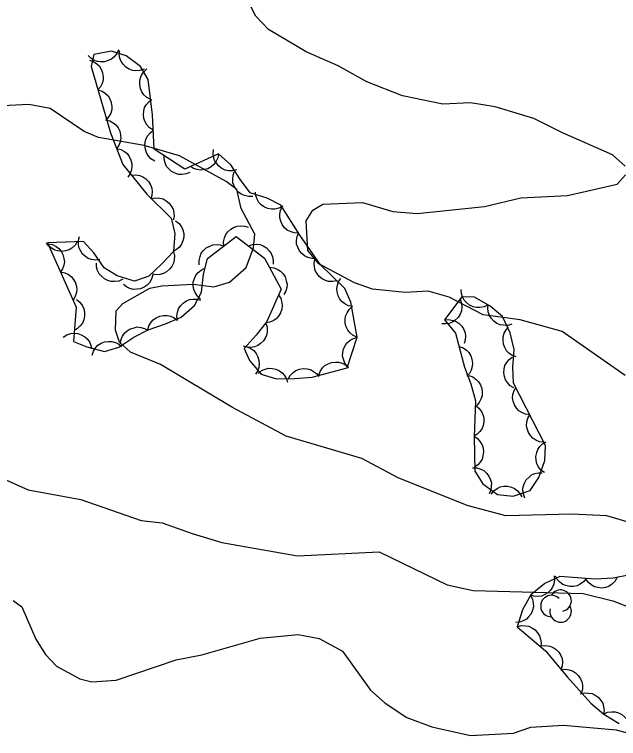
# Model space of a CAD drawing. Extents: x 336540 to 340074, y 5572036 to 5573747.
# Drawn here: x 336834.4 to 336893.1, y 5572885.9 to 5572956.3 of the extents above; entities that cross this region are included whole.
import ezdxf

# ---------------------------------------------------------------- set-up
doc = ezdxf.new("R2010")
doc.units = 0
doc.layers.add('Niveau 2', color=7, linetype='Continuous')
doc.layers.add('Niveau 44', color=7, linetype='Continuous')

msp = doc.modelspace()

# ---------------------------------------------------------------- linework, layer by layer
at = {"layer": 'Niveau 2'}
for points in [[(336893.78, 5572941.57), (336892.54, 5572942.68), (336887.69, 5572944.82), (336884.91, 5572946.2), (336881.13, 5572947.35), (336878.74, 5572947.75), (336876.05, 5572947.61), (336872.11, 5572948.42), (336868.65, 5572949.77), (336865.86, 5572951.33), (336862.74, 5572952.71), (336859.08, 5572954.88), (336857.83, 5572956.17), (336855.93, 5572959.97)], [(336894.41, 5572906.82), (336892, 5572907.55), (336888.61, 5572907.71), (336882.18, 5572907.54), (336878.42, 5572908.54), (336871.68, 5572911.24), (336868.16, 5572913.12), (336860.78, 5572915.28), (336855.57, 5572918.07), (336848.57, 5572922.28), (336845.64, 5572923.48), (336844.57, 5572924.45), (336844.17, 5572925.62), (336844.25, 5572927.48), (336844.9, 5572928.2), (336847.53, 5572929.68), (336848.7, 5572929.92), (336851.74, 5572930.09), (336853.77, 5572929.84), (336855.28, 5572930.27), (336856.89, 5572931.7), (336857.63, 5572933.61), (336857.74, 5572934.95), (336856.43, 5572937.44), (336855.99, 5572939.29), (336854.94, 5572940.08), (336850.41, 5572942.57), (336846.98, 5572943.57), (336842.54, 5572944.37), (336841.14, 5572944.95), (336837.82, 5572947.17), (336835.75, 5572947.56), (336832.55, 5572947.41)], [(336893.8, 5572921.21), (336887.67, 5572925.48), (336883.56, 5572926.61), (336879.96, 5572927.11), (336876.67, 5572928.81), (336874.61, 5572929.39), (336872.41, 5572929.28), (336869.19, 5572929.61), (336867.45, 5572930.22), (336863.99, 5572932.06), (336862.9, 5572933.37), (336862.75, 5572936.25), (336863.38, 5572937.29), (336864.35, 5572937.86), (336868.23, 5572938.05), (336871.16, 5572937.17), (336873.54, 5572936.95), (336880.1, 5572937.63), (336883.62, 5572938.49), (336888.17, 5572938.73), (336893.02, 5572939.81), (336893.82, 5572940.73)], [(336791.5, 5572916.63), (336794.72, 5572916.62), (336796.22, 5572917.03), (336801.78, 5572917.32), (336806.37, 5572917.05), (336809.1, 5572916.51), (336812.58, 5572914.82), (336820.86, 5572912.19), (336822.56, 5572911.76), (336830.53, 5572911.68), (336832.91, 5572911.29), (336835.68, 5572910.08), (336840.8, 5572909.14), (336846.67, 5572907.08), (336848.72, 5572906.85), (336851.65, 5572905.81), (336854.55, 5572904.94), (336861.91, 5572903.64), (336869.85, 5572904.03), (336876.45, 5572900.82), (336879, 5572900.26), (336889.69, 5572899.97), (336892.58, 5572899.26), (336901.05, 5572895.97)], [(336834.22, 5572899.3), (336835.08, 5572898.68), (336836.44, 5572895.52), (336837.36, 5572894.04), (336838.44, 5572892.91), (336840.71, 5572891.68), (336841.89, 5572891.39), (336844.26, 5572891.53), (336850.08, 5572893.51), (336852.6, 5572893.99), (336858.27, 5572895.64), (336861.96, 5572895.99), (336864.02, 5572895.59), (336866.28, 5572894.35), (336869.01, 5572890.58), (336870.42, 5572889.31), (336872.54, 5572887.89), (336874.96, 5572886.99), (336878.73, 5572886.16), (336882.92, 5572886.37), (336884.6, 5572886.98), (336887.79, 5572887.15), (336892.9, 5572886.72), (336895.98, 5572885.86)]]:
    msp.add_lwpolyline(points, dxfattribs=at)
at = {"layer": 'Niveau 44'}
for points in [[(336854.2, 5572942.78), (336850.94, 5572941.29), (336847.95, 5572943.21), (336847.8, 5572946.58), (336847.38, 5572950), (336846.62, 5572951.27), (336845.22, 5572952.32), (336843.79, 5572952.78), (336842.08, 5572952.45), (336841.82, 5572951.27), (336843.7, 5572944.82), (336844.89, 5572941.73), (336847.23, 5572938.86), (336849.61, 5572936.51), (336849.95, 5572935.01), (336849.82, 5572933.27), (336848.71, 5572932.05), (336847.42, 5572930.85), (336846.03, 5572930.39), (336844.36, 5572930.89), (336843.07, 5572931.68), (336842.08, 5572933.13), (336841.08, 5572934.25), (336837.58, 5572934.11), (336840.35, 5572927.85), (336840.1, 5572924.51), (336841.4, 5572923.97), (336843.1, 5572923.53), (336844.52, 5572923.95), (336845.98, 5572924.91), (336847.38, 5572925.64), (336849.04, 5572926.21), (336850.57, 5572926.87), (336851.88, 5572928.02), (336852.55, 5572929.32), (336852.76, 5572931.06), (336853.13, 5572932.57), (336855.92, 5572934.71), (336858.7, 5572932.63), (336860.3, 5572929.61), (336858.9, 5572926.46), (336857.88, 5572925.13), (336856.71, 5572923.83), (336857.23, 5572922.64), (336858.37, 5572921.31), (336859.84, 5572920.87), (336861.59, 5572920.89), (336863.32, 5572921.04), (336866.73, 5572921.93), (336867.7, 5572924.93), (336867.1, 5572928.32), (336866.52, 5572929.67), (336864.13, 5572931.97), (336862.12, 5572934.85), (336860.27, 5572937.77), (336858.94, 5572938.46), (336857.28, 5572938.99), (336856.35, 5572940.23), (336855.42, 5572941.71), (336854.2, 5572942.78)], [(336844.47, 5572952.91), (336844.3, 5572952.53), (336844.04, 5572952.22), (336843.8, 5572951.99), (336843.48, 5572951.84), (336843.12, 5572951.74), (336842.74, 5572951.73), (336842.42, 5572951.76), (336842.09, 5572951.89), (336841.78, 5572952.09), (336841.52, 5572952.34)], [(336846.97, 5572951.01), (336846.57, 5572950.87), (336846.17, 5572950.86), (336845.84, 5572950.89), (336845.51, 5572951.02), (336845.2, 5572951.22), (336844.94, 5572951.49), (336844.74, 5572951.75), (336844.62, 5572952.08), (336844.55, 5572952.45), (336844.57, 5572952.81)], [(336841.64, 5572951.88), (336842.04, 5572951.76), (336842.37, 5572951.52), (336842.62, 5572951.3), (336842.8, 5572951), (336842.93, 5572950.66), (336842.98, 5572950.27), (336842.98, 5572949.95), (336842.88, 5572949.61), (336842.71, 5572949.28), (336842.48, 5572949)], [(336847.62, 5572948.06), (336847.25, 5572948.25), (336846.95, 5572948.53), (336846.75, 5572948.79), (336846.62, 5572949.12), (336846.54, 5572949.48), (336846.56, 5572949.86), (336846.61, 5572950.18), (336846.76, 5572950.5), (336846.98, 5572950.8), (336847.25, 5572951.04)], [(336842.48, 5572949), (336842.88, 5572948.88), (336843.21, 5572948.64), (336843.46, 5572948.42), (336843.64, 5572948.12), (336843.77, 5572947.78), (336843.82, 5572947.39), (336843.82, 5572947.07), (336843.72, 5572946.73), (336843.55, 5572946.4), (336843.32, 5572946.12)], [(336847.87, 5572945.07), (336847.51, 5572945.29), (336847.24, 5572945.59), (336847.06, 5572945.87), (336846.95, 5572946.2), (336846.9, 5572946.57), (336846.95, 5572946.95), (336847.02, 5572947.27), (336847.21, 5572947.57), (336847.45, 5572947.85), (336847.73, 5572948.07)], [(336843.21, 5572946.09), (336843.62, 5572945.99), (336843.97, 5572945.79), (336844.23, 5572945.59), (336844.44, 5572945.3), (336844.6, 5572944.97), (336844.68, 5572944.6), (336844.71, 5572944.27), (336844.63, 5572943.93), (336844.5, 5572943.58), (336844.29, 5572943.29)], [(336848, 5572942.07), (336847.64, 5572942.29), (336847.37, 5572942.6), (336847.19, 5572942.87), (336847.09, 5572943.21), (336847.04, 5572943.57), (336847.08, 5572943.95), (336847.16, 5572944.27), (336847.34, 5572944.57), (336847.58, 5572944.86), (336847.87, 5572945.07)], [(336844.29, 5572943.29), (336844.7, 5572943.19), (336845.05, 5572942.99), (336845.31, 5572942.79), (336845.52, 5572942.5), (336845.68, 5572942.17), (336845.76, 5572941.8), (336845.79, 5572941.47), (336845.71, 5572941.13), (336845.57, 5572940.78), (336845.37, 5572940.49)], [(336855.99, 5572941.21), (336855.58, 5572941.11), (336855.18, 5572941.12), (336854.85, 5572941.18), (336854.54, 5572941.34), (336854.24, 5572941.56), (336854, 5572941.85), (336853.82, 5572942.13), (336853.72, 5572942.47), (336853.69, 5572942.83), (336853.73, 5572943.19)], [(336851.43, 5572940.97), (336851.05, 5572940.81), (336850.64, 5572940.76), (336850.31, 5572940.77), (336849.98, 5572940.88), (336849.65, 5572941.05), (336849.37, 5572941.31), (336849.15, 5572941.55), (336849.01, 5572941.88), (336848.92, 5572942.24), (336848.91, 5572942.6)], [(336854.2, 5572942.78), (336854.13, 5572942.37), (336853.95, 5572942), (336853.77, 5572941.73), (336853.49, 5572941.51), (336853.17, 5572941.32), (336852.8, 5572941.23), (336852.48, 5572941.18), (336852.13, 5572941.23), (336851.78, 5572941.35), (336851.47, 5572941.53)], [(336857.55, 5572938.63), (336857.14, 5572938.61), (336856.74, 5572938.7), (336856.43, 5572938.83), (336856.16, 5572939.04), (336855.91, 5572939.32), (336855.74, 5572939.66), (336855.62, 5572939.96), (336855.6, 5572940.32), (336855.64, 5572940.69), (336855.75, 5572941.03)], [(336845.73, 5572940.7), (336846.15, 5572940.74), (336846.55, 5572940.65), (336846.86, 5572940.54), (336847.14, 5572940.34), (336847.4, 5572940.07), (336847.59, 5572939.74), (336847.72, 5572939.44), (336847.75, 5572939.09), (336847.73, 5572938.72), (336847.63, 5572938.37)], [(336860.46, 5572937.67), (336860.09, 5572937.47), (336859.7, 5572937.39), (336859.37, 5572937.37), (336859.02, 5572937.44), (336858.68, 5572937.59), (336858.37, 5572937.82), (336858.14, 5572938.04), (336857.97, 5572938.35), (336857.84, 5572938.7), (336857.8, 5572939.05)], [(336847.68, 5572938.42), (336848.09, 5572938.5), (336848.49, 5572938.46), (336848.81, 5572938.38), (336849.12, 5572938.21), (336849.4, 5572937.97), (336849.63, 5572937.66), (336849.79, 5572937.38), (336849.86, 5572937.03), (336849.88, 5572936.66), (336849.81, 5572936.31)], [(336861.99, 5572935.05), (336861.57, 5572935.07), (336861.19, 5572935.2), (336860.89, 5572935.34), (336860.63, 5572935.58), (336860.41, 5572935.88), (336860.26, 5572936.23), (336860.17, 5572936.54), (336860.17, 5572936.89), (336860.24, 5572937.26), (336860.38, 5572937.59)], [(336850.04, 5572936.26), (336850.37, 5572936), (336850.6, 5572935.67), (336850.75, 5572935.37), (336850.82, 5572935.03), (336850.82, 5572934.66), (336850.73, 5572934.29), (336850.62, 5572933.98), (336850.4, 5572933.7), (336850.13, 5572933.45), (336849.82, 5572933.27)], [(336854.72, 5572933.79), (336854.7, 5572934.21), (336854.79, 5572934.61), (336854.91, 5572934.91), (336855.13, 5572935.19), (336855.4, 5572935.44), (336855.74, 5572935.62), (336856.04, 5572935.74), (336856.39, 5572935.77), (336856.76, 5572935.73), (336857.11, 5572935.62)], [(336842.67, 5572932.47), (336842.26, 5572932.41), (336841.85, 5572932.48), (336841.54, 5572932.57), (336841.25, 5572932.77), (336840.98, 5572933.02), (336840.77, 5572933.35), (336840.63, 5572933.64), (336840.58, 5572933.99), (336840.58, 5572934.36), (336840.67, 5572934.71)], [(336863.7, 5572932.59), (336863.28, 5572932.58), (336862.89, 5572932.69), (336862.59, 5572932.83), (336862.32, 5572933.06), (336862.08, 5572933.34), (336861.92, 5572933.69), (336861.81, 5572933.99), (336861.8, 5572934.35), (336861.85, 5572934.71), (336861.98, 5572935.05)], [(336840.47, 5572934.23), (336840.25, 5572933.87), (336839.94, 5572933.6), (336839.67, 5572933.42), (336839.33, 5572933.32), (336838.97, 5572933.27), (336838.58, 5572933.32), (336838.27, 5572933.39), (336837.97, 5572933.58), (336837.68, 5572933.82), (336837.47, 5572934.11)], [(336837.62, 5572934.01), (336838.04, 5572933.94), (336838.4, 5572933.75), (336838.67, 5572933.56), (336838.89, 5572933.29), (336839.07, 5572932.96), (336839.16, 5572932.59), (336839.21, 5572932.27), (336839.15, 5572931.92), (336839.03, 5572931.57), (336838.84, 5572931.27)], [(336857.12, 5572933.82), (336857.51, 5572933.95), (336857.92, 5572933.97), (336858.25, 5572933.94), (336858.57, 5572933.8), (336858.89, 5572933.61), (336859.15, 5572933.33), (336859.35, 5572933.07), (336859.47, 5572932.74), (336859.53, 5572932.38), (336859.52, 5572932.02)], [(336849.82, 5572933.27), (336849.92, 5572932.86), (336849.89, 5572932.46), (336849.83, 5572932.13), (336849.67, 5572931.82), (336849.45, 5572931.53), (336849.14, 5572931.29), (336848.87, 5572931.12), (336848.53, 5572931.03), (336848.16, 5572931), (336847.8, 5572931.05)], [(336852.34, 5572931.97), (336852.32, 5572932.38), (336852.41, 5572932.78), (336852.53, 5572933.09), (336852.75, 5572933.37), (336853.02, 5572933.62), (336853.36, 5572933.79), (336853.66, 5572933.92), (336854.01, 5572933.94), (336854.38, 5572933.91), (336854.72, 5572933.79)], [(336844.89, 5572930.57), (336844.51, 5572930.39), (336844.1, 5572930.34), (336843.77, 5572930.34), (336843.44, 5572930.44), (336843.11, 5572930.61), (336842.82, 5572930.86), (336842.59, 5572931.1), (336842.45, 5572931.42), (336842.35, 5572931.77), (336842.33, 5572932.13)], [(336865.75, 5572930.41), (336865.34, 5572930.33), (336864.93, 5572930.36), (336864.61, 5572930.43), (336864.3, 5572930.6), (336864.02, 5572930.83), (336863.79, 5572931.14), (336863.62, 5572931.42), (336863.55, 5572931.77), (336863.53, 5572932.14), (336863.59, 5572932.49)], [(336838.84, 5572931.27), (336839.25, 5572931.19), (336839.61, 5572931.01), (336839.88, 5572930.82), (336840.1, 5572930.54), (336840.28, 5572930.22), (336840.38, 5572929.85), (336840.42, 5572929.53), (336840.36, 5572929.18), (336840.24, 5572928.83), (336840.05, 5572928.52)], [(336852.47, 5572928.64), (336852.15, 5572928.92), (336851.94, 5572929.26), (336851.8, 5572929.56), (336851.75, 5572929.91), (336851.76, 5572930.28), (336851.87, 5572930.65), (336852, 5572930.95), (336852.22, 5572931.22), (336852.51, 5572931.46), (336852.83, 5572931.62)], [(336859.18, 5572931.73), (336859.59, 5572931.68), (336859.97, 5572931.52), (336860.25, 5572931.35), (336860.49, 5572931.1), (336860.69, 5572930.79), (336860.81, 5572930.42), (336860.88, 5572930.1), (336860.85, 5572929.75), (336860.75, 5572929.39), (336860.58, 5572929.08)], [(336847.81, 5572930.98), (336847.7, 5572930.58), (336847.48, 5572930.23), (336847.26, 5572929.98), (336846.97, 5572929.79), (336846.63, 5572929.64), (336846.25, 5572929.59), (336845.92, 5572929.57), (336845.58, 5572929.66), (336845.25, 5572929.82), (336844.96, 5572930.04)], [(336867.28, 5572927.9), (336866.87, 5572927.98), (336866.51, 5572928.17), (336866.24, 5572928.36), (336866.02, 5572928.63), (336865.85, 5572928.96), (336865.76, 5572929.33), (336865.72, 5572929.65), (336865.78, 5572930), (336865.9, 5572930.35), (336866.1, 5572930.65)], [(336860.05, 5572929.06), (336860.28, 5572928.7), (336860.38, 5572928.31), (336860.42, 5572927.98), (336860.37, 5572927.64), (336860.25, 5572927.29), (336860.04, 5572926.97), (336859.83, 5572926.72), (336859.53, 5572926.53), (336859.19, 5572926.38), (336858.84, 5572926.32)], [(336880.43, 5572928.07), (336880.05, 5572927.88), (336879.65, 5572927.81), (336879.32, 5572927.8), (336878.98, 5572927.89), (336878.65, 5572928.05), (336878.35, 5572928.29), (336878.12, 5572928.52), (336877.96, 5572928.84), (336877.85, 5572929.19), (336877.82, 5572929.55)], [(336840.4, 5572928.58), (336840.73, 5572928.32), (336840.96, 5572927.99), (336841.11, 5572927.7), (336841.18, 5572927.35), (336841.18, 5572926.98), (336841.09, 5572926.61), (336840.98, 5572926.3), (336840.76, 5572926.02), (336840.49, 5572925.77), (336840.18, 5572925.59)], [(336850.21, 5572926.56), (336850.16, 5572926.97), (336850.23, 5572927.37), (336850.33, 5572927.69), (336850.52, 5572927.98), (336850.78, 5572928.24), (336851.1, 5572928.45), (336851.4, 5572928.59), (336851.75, 5572928.63), (336852.12, 5572928.62), (336852.47, 5572928.53)], [(336877.73, 5572928.62), (336877.87, 5572928.23), (336877.88, 5572927.82), (336877.85, 5572927.49), (336877.72, 5572927.16), (336877.52, 5572926.85), (336877.24, 5572926.59), (336876.98, 5572926.39), (336876.65, 5572926.27), (336876.29, 5572926.21), (336875.93, 5572926.23)], [(336876.21, 5572926.6), (336877.28, 5572925.32), (336878.16, 5572922), (336878.78, 5572920.37), (336879.23, 5572918.72), (336879.08, 5572915.21), (336879.15, 5572911.89), (336879.95, 5572910.64), (336881.35, 5572909.6), (336882.88, 5572909.46), (336884.54, 5572910), (336885.4, 5572911.26), (336885.98, 5572912.92), (336886.04, 5572914.37), (336882.93, 5572920.45), (336882.84, 5572921.99), (336883, 5572923.73), (336882.58, 5572925.35), (336881.86, 5572926.94), (336880.65, 5572927.94), (336879.12, 5572928.81), (336877.9, 5572928.84), (336876.21, 5572926.6)], [(336867.7, 5572924.91), (336867.32, 5572925.08), (336867.01, 5572925.35), (336866.8, 5572925.6), (336866.65, 5572925.92), (336866.55, 5572926.27), (336866.55, 5572926.66), (336866.58, 5572926.98), (336866.72, 5572927.3), (336866.92, 5572927.62), (336867.18, 5572927.87)], [(336882.77, 5572926.19), (336882.36, 5572926.07), (336881.96, 5572926.08), (336881.63, 5572926.13), (336881.31, 5572926.27), (336881.01, 5572926.48), (336880.76, 5572926.77), (336880.57, 5572927.04), (336880.47, 5572927.38), (336880.42, 5572927.74), (336880.45, 5572928.1)], [(336847.33, 5572925.62), (336847.44, 5572926.03), (336847.65, 5572926.37), (336847.86, 5572926.62), (336848.15, 5572926.82), (336848.49, 5572926.97), (336848.87, 5572927.03), (336849.2, 5572927.05), (336849.54, 5572926.96), (336849.88, 5572926.81), (336850.16, 5572926.6)], [(336858.8, 5572926.34), (336858.94, 5572925.94), (336858.95, 5572925.53), (336858.91, 5572925.2), (336858.78, 5572924.88), (336858.58, 5572924.57), (336858.3, 5572924.31), (336858.04, 5572924.11), (336857.7, 5572924), (336857.34, 5572923.93), (336856.98, 5572923.96)], [(336876.21, 5572926.6), (336876.63, 5572926.64), (336877.02, 5572926.56), (336877.34, 5572926.46), (336877.62, 5572926.25), (336877.89, 5572925.99), (336878.08, 5572925.66), (336878.21, 5572925.36), (336878.25, 5572925.01), (336878.23, 5572924.64), (336878.13, 5572924.3)], [(336844.67, 5572924.23), (336844.72, 5572924.64), (336844.88, 5572925.02), (336845.05, 5572925.3), (336845.31, 5572925.54), (336845.62, 5572925.73), (336845.99, 5572925.85), (336846.31, 5572925.92), (336846.66, 5572925.88), (336847.01, 5572925.78), (336847.33, 5572925.61)], [(336883.19, 5572923), (336882.8, 5572923.14), (336882.47, 5572923.38), (336882.23, 5572923.61), (336882.06, 5572923.92), (336881.94, 5572924.26), (336881.9, 5572924.65), (336881.91, 5572924.97), (336882.02, 5572925.31), (336882.2, 5572925.63), (336882.44, 5572925.9)], [(336839.1, 5572924.93), (336839.45, 5572925.16), (336839.84, 5572925.27), (336840.16, 5572925.32), (336840.51, 5572925.27), (336840.86, 5572925.16), (336841.19, 5572924.96), (336841.44, 5572924.76), (336841.64, 5572924.47), (336841.8, 5572924.13), (336841.87, 5572923.78)], [(336866.77, 5572922.06), (336866.51, 5572922.39), (336866.37, 5572922.77), (336866.29, 5572923.09), (336866.31, 5572923.44), (336866.39, 5572923.8), (336866.57, 5572924.14), (336866.75, 5572924.41), (336867.03, 5572924.63), (336867.35, 5572924.81), (336867.69, 5572924.91)], [(336841.9, 5572923.18), (336842.03, 5572923.57), (336842.26, 5572923.91), (336842.48, 5572924.15), (336842.78, 5572924.34), (336843.13, 5572924.47), (336843.51, 5572924.52), (336843.83, 5572924.52), (336844.17, 5572924.42), (336844.5, 5572924.26), (336844.78, 5572924.03)], [(336856.6, 5572924.08), (336857.01, 5572924), (336857.37, 5572923.81), (336857.64, 5572923.62), (336857.86, 5572923.35), (336858.04, 5572923.02), (336858.13, 5572922.65), (336858.18, 5572922.33), (336858.12, 5572921.98), (336858, 5572921.63), (336857.8, 5572921.33)], [(336877.62, 5572924.03), (336878.02, 5572923.9), (336878.34, 5572923.66), (336878.58, 5572923.43), (336878.76, 5572923.12), (336878.88, 5572922.77), (336878.92, 5572922.39), (336878.91, 5572922.07), (336878.8, 5572921.73), (336878.63, 5572921.4), (336878.39, 5572921.13)], [(336882.96, 5572919.99), (336882.6, 5572920.2), (336882.32, 5572920.5), (336882.14, 5572920.77), (336882.03, 5572921.1), (336881.97, 5572921.47), (336882.01, 5572921.85), (336882.08, 5572922.17), (336882.26, 5572922.47), (336882.5, 5572922.76), (336882.78, 5572922.98)], [(336863.96, 5572921.21), (336864.1, 5572921.6), (336864.34, 5572921.93), (336864.57, 5572922.17), (336864.87, 5572922.34), (336865.22, 5572922.46), (336865.6, 5572922.5), (336865.93, 5572922.49), (336866.26, 5572922.38), (336866.59, 5572922.2), (336866.86, 5572921.96)], [(336858.06, 5572921.4), (336858.39, 5572921.67), (336858.76, 5572921.82), (336859.08, 5572921.9), (336859.44, 5572921.89), (336859.8, 5572921.82), (336860.14, 5572921.65), (336860.42, 5572921.47), (336860.64, 5572921.2), (336860.83, 5572920.88), (336860.94, 5572920.54)], [(336860.99, 5572920.84), (336861.19, 5572921.2), (336861.48, 5572921.49), (336861.75, 5572921.68), (336862.08, 5572921.8), (336862.45, 5572921.86), (336862.83, 5572921.83), (336863.15, 5572921.77), (336863.46, 5572921.6), (336863.75, 5572921.38), (336863.98, 5572921.1)], [(336878.56, 5572921.19), (336878.95, 5572921.05), (336879.28, 5572920.81), (336879.52, 5572920.59), (336879.7, 5572920.28), (336879.83, 5572919.94), (336879.86, 5572919.56), (336879.86, 5572919.23), (336879.75, 5572918.89), (336879.58, 5572918.57), (336879.35, 5572918.29)], [(336884.51, 5572917.36), (336884.09, 5572917.42), (336883.72, 5572917.58), (336883.44, 5572917.75), (336883.21, 5572918.01), (336883.01, 5572918.33), (336882.89, 5572918.69), (336882.83, 5572919.01), (336882.87, 5572919.36), (336882.97, 5572919.72), (336883.14, 5572920.04)], [(336879.21, 5572918.28), (336879.55, 5572918.03), (336879.79, 5572917.7), (336879.95, 5572917.41), (336880.02, 5572917.07), (336880.04, 5572916.7), (336879.96, 5572916.33), (336879.86, 5572916.02), (336879.65, 5572915.73), (336879.39, 5572915.47), (336879.08, 5572915.28)], [(336885.87, 5572914.69), (336885.46, 5572914.74), (336885.09, 5572914.91), (336884.81, 5572915.08), (336884.57, 5572915.34), (336884.38, 5572915.66), (336884.26, 5572916.02), (336884.2, 5572916.34), (336884.23, 5572916.69), (336884.33, 5572917.05), (336884.51, 5572917.36)], [(336879.08, 5572915.28), (336879.43, 5572915.05), (336879.69, 5572914.74), (336879.87, 5572914.46), (336879.97, 5572914.13), (336880.01, 5572913.76), (336879.95, 5572913.38), (336879.87, 5572913.06), (336879.68, 5572912.77), (336879.44, 5572912.49), (336879.14, 5572912.28)], [(336885.93, 5572911.74), (336885.59, 5572911.98), (336885.35, 5572912.31), (336885.19, 5572912.6), (336885.12, 5572912.94), (336885.1, 5572913.31), (336885.18, 5572913.69), (336885.28, 5572914), (336885.49, 5572914.28), (336885.75, 5572914.54), (336886.06, 5572914.73)], [(336878.94, 5572912.22), (336879.36, 5572912.21), (336879.74, 5572912.08), (336880.04, 5572911.94), (336880.3, 5572911.7), (336880.52, 5572911.41), (336880.67, 5572911.05), (336880.77, 5572910.74), (336880.76, 5572910.39), (336880.7, 5572910.02), (336880.56, 5572909.69)], [(336884.03, 5572909.26), (336883.88, 5572909.64), (336883.84, 5572910.05), (336883.86, 5572910.38), (336883.98, 5572910.71), (336884.16, 5572911.03), (336884.43, 5572911.31), (336884.68, 5572911.52), (336885, 5572911.65), (336885.36, 5572911.73), (336885.72, 5572911.73)], [(336880.73, 5572909.66), (336881, 5572909.98), (336881.34, 5572910.21), (336881.63, 5572910.35), (336881.98, 5572910.41), (336882.35, 5572910.41), (336882.72, 5572910.31), (336883.02, 5572910.19), (336883.3, 5572909.97), (336883.55, 5572909.7), (336883.72, 5572909.38)], [(336894.27, 5572901.8), (336892.63, 5572901.47), (336890.88, 5572901.38), (336887.42, 5572901.63), (336885.96, 5572900.96), (336884.61, 5572899.85), (336883.81, 5572898.38), (336883.27, 5572896.73)], [(336886.88, 5572901.71), (336886.92, 5572901.3), (336886.83, 5572900.9), (336886.73, 5572900.59), (336886.52, 5572900.3), (336886.26, 5572900.04), (336885.92, 5572899.85), (336885.63, 5572899.72), (336885.28, 5572899.68), (336884.91, 5572899.71), (336884.56, 5572899.81)], [(336889.99, 5572901.44), (336889.74, 5572901.12), (336889.4, 5572900.88), (336889.11, 5572900.73), (336888.76, 5572900.67), (336888.39, 5572900.66), (336888.02, 5572900.75), (336887.71, 5572900.86), (336887.44, 5572901.08), (336887.18, 5572901.35), (336887, 5572901.66)], [(336892.99, 5572901.49), (336892.77, 5572901.13), (336892.47, 5572900.86), (336892.2, 5572900.67), (336891.86, 5572900.57), (336891.5, 5572900.51), (336891.12, 5572900.56), (336890.8, 5572900.63), (336890.49, 5572900.81), (336890.21, 5572901.05), (336889.99, 5572901.33)], [(336884.58, 5572899.79), (336884.77, 5572899.42), (336884.84, 5572899.02), (336884.86, 5572898.69), (336884.78, 5572898.35), (336884.63, 5572898.01), (336884.39, 5572897.71), (336884.17, 5572897.48), (336883.85, 5572897.31), (336883.5, 5572897.19), (336883.14, 5572897.16)], [(336883.27, 5572896.73), (336883.67, 5572896.85), (336884.08, 5572896.84), (336884.4, 5572896.79), (336884.72, 5572896.64), (336885.03, 5572896.43), (336885.27, 5572896.14), (336885.46, 5572895.87), (336885.56, 5572895.53), (336885.61, 5572895.16), (336885.57, 5572894.8)], [(336883.27, 5572896.73), (336886.04, 5572894.41), (336888.18, 5572891.82), (336890.46, 5572889.3), (336891.7, 5572888.23), (336893.19, 5572887.31)], [(336885.65, 5572894.88), (336886.07, 5572894.92), (336886.46, 5572894.84), (336886.78, 5572894.73), (336887.06, 5572894.53), (336887.32, 5572894.27), (336887.51, 5572893.93), (336887.64, 5572893.64), (336887.68, 5572893.29), (336887.66, 5572892.92), (336887.56, 5572892.57)], [(336887.53, 5572892.54), (336887.94, 5572892.6), (336888.34, 5572892.54), (336888.66, 5572892.44), (336888.95, 5572892.25), (336889.22, 5572892), (336889.43, 5572891.68), (336889.58, 5572891.39), (336889.63, 5572891.04), (336889.63, 5572890.67), (336889.54, 5572890.32)], [(336889.42, 5572890.2), (336889.83, 5572890.3), (336890.23, 5572890.29), (336890.56, 5572890.24), (336890.87, 5572890.08), (336891.17, 5572889.87), (336891.42, 5572889.57), (336891.6, 5572889.3), (336891.69, 5572888.96), (336891.73, 5572888.59), (336891.69, 5572888.24)], [(336891.69, 5572888.23), (336892.07, 5572888.41), (336892.48, 5572888.46), (336892.81, 5572888.46), (336893.14, 5572888.35), (336893.47, 5572888.19), (336893.76, 5572887.94), (336893.98, 5572887.7), (336894.13, 5572887.38), (336894.23, 5572887.02), (336894.24, 5572886.66)]]:
    msp.add_lwpolyline(points, dxfattribs=at)
for centre, start, end in [((336887.507, 5572899.277), 282.26917, 149.72625), ((336886.607, 5572898.754), 44.11536, 269.80395), ((336887.507, 5572898.231), 166.93686, 29.62122)]:
    msp.add_arc(centre, 1.046, start, end, dxfattribs=at)

doc.saveas('drawing.dxf')
